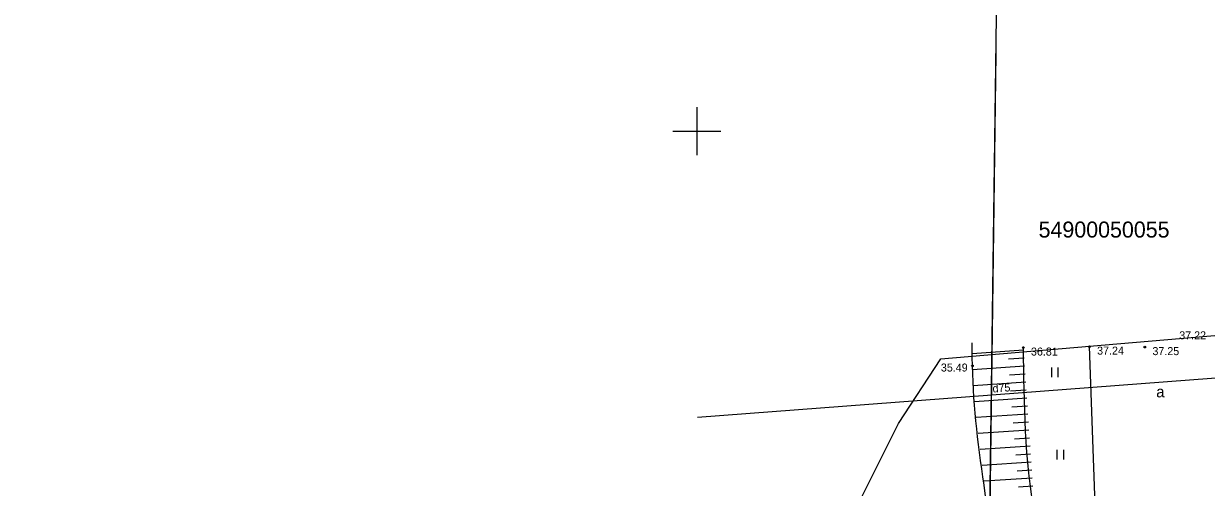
# Model space of a CAD drawing. Extents: x 469981 to 472086, y 246785 to 247785.
# Drawn here: x 471907.9 to 471981.8, y 247677.7 to 247706.7 of the extents above; entities that cross this region are included whole.
import ezdxf

# ---------------------------------------------------------------- set-up
doc = ezdxf.new("R2010")
doc.units = 0
for name, color, linetype in [('CELI_CMAL_####_####_#', 7, 'Continuous'), ('CELI_CSEG_####_TKST_#', 7, 'Continuous'), ('DREN_VADP_KLKT_####_#', 7, 'Continuous'), ('DREN_VADP_KLKT_TKST_#', 7, 'Continuous'), ('GEOD_ELEM_####_####_#', 7, 'Continuous'), ('RAMI_UZMR_####_####_#', 7, 'Continuous'), ('RELJ_AATZ_####_TKST_#', 7, 'Continuous'), ('RELJ_ELEM_####_####_#', 7, 'Continuous'), ('RELJ_NOGA_####_####_#', 7, 'Continuous'), ('RELJ_NOGL_####_####_#', 7, 'Continuous'), ('ROBZ_IERR_####_####_#', 7, 'Continuous'), ('ROBZ_PROJ_####_####_#', 7, 'Continuous'), ('ROBZ_PROJ_####_TKST_#', 7, 'Continuous'), ('TERT_ELEM_####_####_#', 7, 'Continuous')]:
    doc.layers.add(name, color=color, linetype=linetype)

msp = doc.modelspace()

# ---------------------------------------------------------------- linework, layer by layer
at = {"layer": 'CELI_CMAL_####_####_#'}
msp.add_lwpolyline([(471967.542, 247664.048), (471970.624, 247665.964), (471972.099, 247667.423), (471973.953, 247669.436), (471975.072, 247671.436), (471974.525, 247686.536)], dxfattribs=at)
at = {"layer": 'DREN_VADP_KLKT_####_#'}
msp.add_lwpolyline([(472012.13, 247670.538), (472001.033, 247679.277), (471997.837, 247681.793), (471987.875, 247686.934), (471985.43, 247684.803), (471950.028, 247682.112)], dxfattribs=at)
at = {"layer": 'GEOD_ELEM_####_####_#'}
for p, q in [((471950, 247701.5), (471950, 247700)), ((471950, 247701.5), (471950, 247700)), ((471948.5, 247700), (471950, 247700)), ((471948.5, 247700), (471950, 247700)), ((471950, 247700), (471950, 247698.5)), ((471950, 247700), (471951.5, 247700)), ((471950, 247700), (471950, 247698.5)), ((471950, 247700), (471951.5, 247700))]:
    msp.add_line(p, q, dxfattribs=at)
at = {"layer": 'RAMI_UZMR_####_####_#'}
msp.add_lwpolyline([(471806.563, 247631.532), (471842.307, 247641.196), (471851.789, 247644.535), (471859.866, 247647.874), (471866.363, 247650.158), (471872.333, 247648.928), (471913.773, 247657.89), (471958.034, 247670.311), (471960.141, 247676.812), (471962.599, 247681.733), (471965.233, 247685.774), (471985.777, 247687.531)], dxfattribs=at)
at = {"layer": 'RELJ_ELEM_####_####_#'}
for centre in [(471970.392, 247686.477), (471974.525, 247686.536), (471977.98, 247686.505), (471967.21, 247685.336)]:
    msp.add_circle(centre, 0.05, dxfattribs=at)
at = {"layer": 'RELJ_NOGA_####_####_#'}
for p, q in [((471970.403, 247686.309), (471967.198, 247686.092)), ((471970.437, 247685.81), (471969.468, 247685.745)), ((471970.471, 247685.311), (471967.215, 247685.091)), ((471970.505, 247684.813), (471969.524, 247684.746)), ((471970.539, 247684.314), (471967.262, 247684.092)), ((471970.606, 247683.316), (471967.343, 247683.095)), ((471970.572, 247683.815), (471969.59, 247683.748)), ((471970.64, 247682.817), (471969.666, 247682.751)), ((471970.674, 247682.318), (471967.449, 247682.1)), ((471970.708, 247681.819), (471969.748, 247681.754)), ((471970.741, 247681.321), (471967.57, 247681.106)), ((471970.809, 247680.323), (471967.697, 247680.112)), ((471970.775, 247680.822), (471969.833, 247680.758)), ((471970.843, 247679.824), (471969.918, 247679.761)), ((471970.877, 247679.325), (471967.822, 247679.118)), ((471970.944, 247678.327), (471967.936, 247678.124)), ((471970.91, 247678.826), (471970.002, 247678.765)), ((471970.978, 247677.829), (471970.08, 247677.768))]:
    msp.add_line(p, q, dxfattribs=at)
msp.add_spline([(471870.274, 247637.593), (471875.049, 247639.08), (471894.013, 247643.622), (471914.128, 247650.189), (471937.616, 247657.537), (471962.999, 247663.66), (471969.383, 247666.572), (471971.553, 247670.335), (471971.102, 247675.998), (471970.392, 247686.477)], degree=3, dxfattribs=at)
at = {"layer": 'RELJ_NOGL_####_####_#'}
msp.add_spline([(471869.749, 247640.405), (471874.381, 247641.599), (471893.987, 247646.203), (471913.506, 247651.854), (471937.092, 247659.264), (471962.601, 247665.495), (471967.69, 247669.208), (471968.009, 247677.365), (471967.21, 247685.336), (471967.187, 247686.78)], degree=3, dxfattribs=at)
at = {"layer": 'ROBZ_IERR_####_####_#'}
msp.add_lwpolyline([(471968.673, 247704.844), (471968.166, 247666.92), (471863.461, 247637.05), (471850.386, 247675.013)], dxfattribs=at)
at = {"layer": 'ROBZ_PROJ_####_####_#'}
msp.add_lwpolyline([(471970.761, 247589.071), (471970.63, 247590.953), (471968.24, 247654.462), (471968.166, 247666.92), (471968.725, 247708.744)], dxfattribs=at)
msp.add_lwpolyline([(471970.761, 247589.071), (471970.63, 247590.953), (471968.24, 247654.462), (471968.166, 247666.92), (471968.725, 247708.744)], dxfattribs=at)
at = {"layer": 'TERT_ELEM_####_####_#'}
for p, q in [((471972.167, 247684.625), (471972.167, 247685.225)), ((471972.567, 247684.625), (471972.567, 247685.225)), ((471972.509, 247679.48), (471972.509, 247680.08)), ((471972.909, 247679.48), (471972.909, 247680.08))]:
    msp.add_line(p, q, dxfattribs=at)

# ---------------------------------------------------------------- texts
at = {"layer": 'CELI_CSEG_####_TKST_#'}
msp.add_text('a', height=0.7, dxfattribs=at).set_placement((471978.689, 247683.367))
at = {"layer": 'DREN_VADP_KLKT_TKST_#'}
msp.add_text('d75', height=0.5, rotation=4.34628, dxfattribs=at).set_placement((471968.483, 247683.665))
at = {"layer": 'RELJ_AATZ_####_TKST_#'}
for s, p in [('37.22', (471980.13, 247686.992)), ('36.81', (471970.865, 247685.977)), ('37.24', (471974.998, 247686.036)), ('37.25', (471978.454, 247686.005)), ('35.49', (471965.238, 247684.98))]:
    msp.add_text(s, height=0.5, dxfattribs=at).set_placement(p)
at = {"layer": 'ROBZ_PROJ_####_TKST_#'}
msp.add_text('54900050055', height=1, dxfattribs=at).set_placement((471971.342, 247693.346))

doc.saveas('drawing.dxf')
